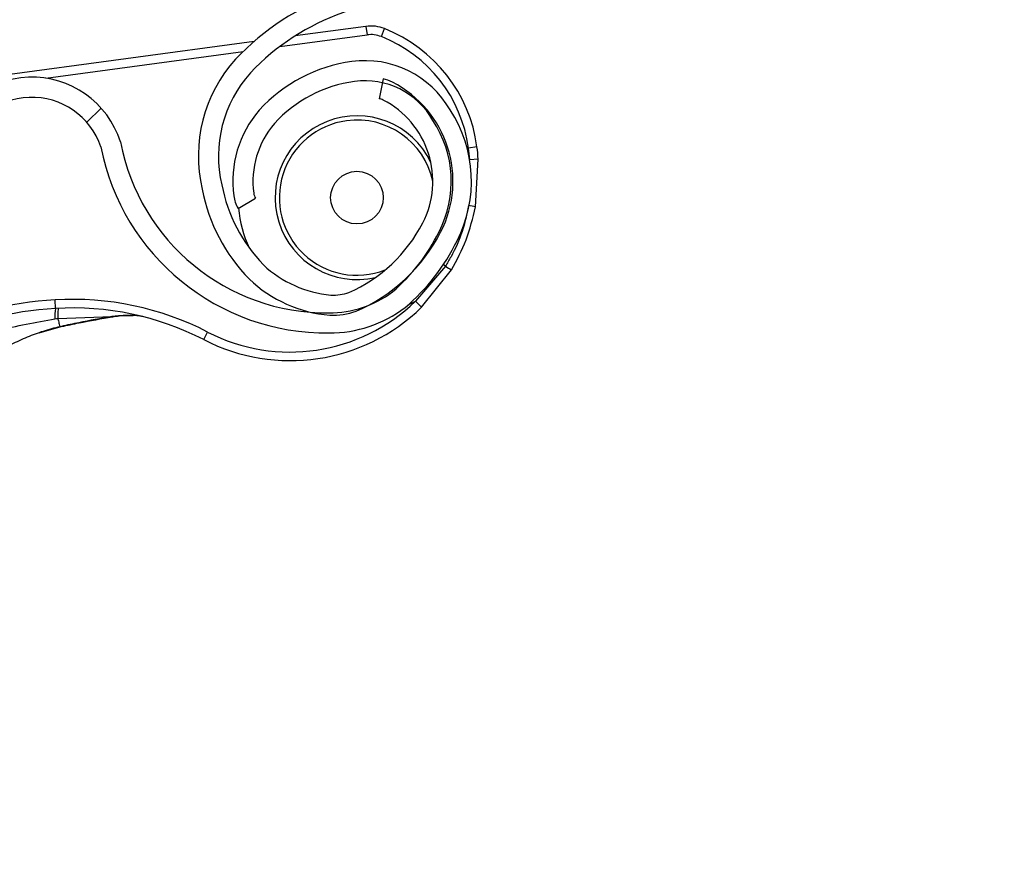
# Model space of a CAD drawing. Header units: inches. Extents: x 170 to 284, y 215 to 248.
# Tile 466 of 656: x 211.233 to 211.351, y 224.538 to 224.638. Entities that reach past the tile are written whole.
import ezdxf

# ---------------------------------------------------------------- set-up
doc = ezdxf.new("R2010")
doc.units = ezdxf.units.IN
doc.header["$LTSCALE"] = 0.25
doc.header["$MEASUREMENT"] = 0
doc.layers.add('RH FRONT OF HOOD', color=7, linetype='Continuous')
pattern_1 = [(45, (200.7563139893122, 218.4993357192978), (-0.03026527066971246, 0.03026527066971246), [])]

msp = doc.modelspace()

# ---------------------------------------------------------------- hatches: boundary and pattern name
at = {"layer": 'RH FRONT OF HOOD'}
h = msp.add_hatch(dxfattribs=at)
h.set_pattern_fill('ANSI31', color=256, scale=0.34241245, angle=2.8e-322, style=0)
h.set_pattern_definition([(45, (200.7896657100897, 218.4993357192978), (-0.03026527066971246, 0.03026527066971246), [])])
edge = h.paths.add_edge_path(flags=0)
edge.add_arc((211.0763061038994, 224.3915581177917), 0.021400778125, 89.9999999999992, 390.52248781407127, ccw=False)
edge.add_line((211.0763061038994, 224.4129588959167), (211.1490687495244, 224.4129588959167))
edge.add_arc((211.1490687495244, 224.8238538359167), 0.4108949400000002, 270, 450.0000000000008)
edge.add_line((211.1490687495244, 225.2347487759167), (210.6654111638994, 225.2347487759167))
edge.add_arc((210.6654111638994, 225.2390289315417), 0.004280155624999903, 180.0000000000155, 269.9999999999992, ccw=False)
edge.add_line((210.6611310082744, 225.2390289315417), (210.6611310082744, 225.2818304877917))
edge.add_arc((210.6654111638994, 225.2818304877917), 0.004280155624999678, 360, 540, ccw=False)
edge.add_line((210.6696913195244, 225.2818304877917), (210.6696913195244, 225.2390289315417))
edge.add_line((210.6696913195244, 225.2390289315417), (210.6664589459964, 225.2390289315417))
edge.add_line((210.6664589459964, 225.2390289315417), (210.6664589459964, 225.2818304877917))
edge.add_arc((210.6654111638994, 225.2818304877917), 0.001047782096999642, 360, 540.0000000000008)
edge.add_line((210.6643633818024, 225.2818304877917), (210.6643633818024, 225.2390289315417))
edge.add_arc((210.6654111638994, 225.2390289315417), 0.001047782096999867, 180, 270)
edge.add_line((210.6654111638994, 225.2379811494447), (211.1490687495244, 225.2379811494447))
edge.add_arc((211.1490687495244, 224.8238538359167), 0.4141273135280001, 269.9999999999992, 450, ccw=False)
edge.add_line((211.1490687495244, 224.4097265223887), (211.0763061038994, 224.4097265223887))
edge.add_arc((211.0763061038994, 224.3915581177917), 0.018168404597, 450.0000000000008, 750.5224878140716)
edge.add_arc((211.0910543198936, 224.4002532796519), 0.001047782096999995, 390.5224878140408, 495.0000000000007)
edge.add_line((211.0903134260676, 224.4009941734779), (211.0816182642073, 224.3922990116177))
edge.add_line((211.0816182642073, 224.3922990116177), (211.0793326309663, 224.3945846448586))
edge.add_line((211.0793326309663, 224.3945846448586), (211.0880277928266, 224.4032798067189))
edge.add_arc((211.0910543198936, 224.4002532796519), 0.004280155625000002, 390.522487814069, 495.0000000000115, ccw=False)
h = msp.add_hatch(dxfattribs=at)
h.set_pattern_fill('ANSI31', color=256, scale=0.34241245, style=0)
h.set_pattern_definition(pattern_1)
edge = h.paths.add_edge_path(flags=0)
edge.add_line((211.1157170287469, 225.2304686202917), (210.7733045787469, 225.2304686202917))
edge.add_line((210.7733045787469, 225.2304686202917), (210.7733045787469, 225.2347487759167))
edge.add_line((210.7733045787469, 225.2347487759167), (211.1157170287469, 225.2347487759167))
edge.add_arc((211.1157170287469, 224.8238538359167), 0.4108949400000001, 269.9999999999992, 450, ccw=False)
edge.add_line((211.1157170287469, 224.4129588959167), (211.0429543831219, 224.4129588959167))
edge.add_line((211.0429543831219, 224.4129588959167), (211.0429543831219, 224.4172390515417))
edge.add_line((211.0429543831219, 224.4172390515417), (211.1157170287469, 224.4172390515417))
edge.add_arc((211.1157170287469, 224.8238538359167), 0.406614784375, 270, 450.0000000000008)
h = msp.add_hatch(dxfattribs=at)
h.set_pattern_fill('ANSI32', color=256, scale=0.34241245, angle=2.8e-322, style=0)
h.set_pattern_definition([(45, (200.7563139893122, 218.4993357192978), (-0.09079581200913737, 0.09079581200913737), []), (45, (200.8168445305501, 218.4993357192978), (-0.09079581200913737, 0.09079581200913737), [])])
edge = h.paths.add_edge_path(flags=0)
edge.add_arc((211.1157170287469, 224.8238538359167), 0.2182879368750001, 180, 540, ccw=False)
edge = h.paths.add_edge_path(flags=0)
edge.add_arc((211.1157170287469, 224.8238538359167), 0.2097276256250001, 180, 540, ccw=False)
h = msp.add_hatch(dxfattribs=at)
h.set_pattern_fill('ANSI31', color=256, scale=0.34241245, angle=2.8e-322, style=0)
h.set_pattern_definition(pattern_1)
edge = h.paths.add_edge_path(flags=0)
edge.add_line((211.3609718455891, 224.7916483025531), (211.3607622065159, 224.789243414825))
edge.add_arc((211.361120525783, 224.7933538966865), 0.004126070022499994, 242.80758111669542, 265.0180014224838, ccw=False)
edge.add_arc((211.3651888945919, 224.8012726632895), 0.01302879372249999, 194.2837484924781, 242.8075811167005, ccw=False)
edge.add_arc((211.3704051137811, 224.8021343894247), 0.01830194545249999, 152.8075811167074, 192.868954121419, ccw=False)
edge.add_arc((211.3645878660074, 224.8051230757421), 0.01176186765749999, 444.94843881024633, 512.8075811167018, ccw=False)
edge.add_arc((211.3651419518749, 224.8011812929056), 0.01566536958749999, 388.0646491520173, 448.23838092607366, ccw=False)
edge.add_arc((211.3567735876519, 224.7963571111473), 0.02532140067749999, 365.6618293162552, 388.7885144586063, ccw=False)
edge.add_arc((211.3669327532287, 224.7982979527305), 0.01504902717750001, 324.96329948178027, 362.12223075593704, ccw=False)
edge.add_arc((211.3564871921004, 224.8051658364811), 0.02754708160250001, 246.11608425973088, 325.7401548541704, ccw=False)
edge.add_arc((211.3428880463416, 224.7715778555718), 0.008748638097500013, 433.7662000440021, 580.7490133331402)
edge.add_arc((211.2967290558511, 224.7251915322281), 0.05672062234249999, 332.3782168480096, 405.81748085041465, ccw=False)
edge.add_arc((211.1553489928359, 224.7964800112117), 0.2150521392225, 316.23360868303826, 333.0136347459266, ccw=False)
edge.add_arc((211.2905326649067, 224.6683983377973), 0.02884824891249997, 257.9664245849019, 314.2213378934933, ccw=False)
edge.add_arc((211.2810172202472, 224.6119629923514), 0.0284373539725, 442.9281750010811, 496.5266487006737)
edge.add_arc((211.2715049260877, 224.6215465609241), 0.01494630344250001, 498.0990219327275, 553.3547732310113)
edge.add_arc((211.2753799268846, 224.6215960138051), 0.0187470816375, 190.765455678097, 224.2471970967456)
edge.add_arc((211.2711939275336, 224.618318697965), 0.0134739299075, 226.6851385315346, 265.0812268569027)
edge.add_arc((211.2702704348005, 224.6109014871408), 0.006011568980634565, 267.7901137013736, 288.5251547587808)
edge.add_arc((211.2648770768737, 224.6218335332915), 0.01816498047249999, 293.7068411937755, 332.8075811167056)
edge.add_arc((211.27130346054, 224.6185318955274), 0.01094007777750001, 332.8075811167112, 422.8075811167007)
edge.add_arc((211.2754500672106, 224.6266029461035), 0.001866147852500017, 422.8075811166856, 438.449827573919)
edge.add_line((211.2758237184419, 224.628431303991), (211.2763070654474, 224.6307964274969))
edge.add_arc((211.2754500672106, 224.6266029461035), 0.004280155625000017, 422.80758111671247, 438.44982757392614, ccw=False)
edge.add_arc((211.27130346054, 224.6185318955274), 0.01335408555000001, 332.80758111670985, 422.80758111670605, ccw=False)
edge.add_arc((211.2648770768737, 224.6218335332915), 0.020578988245, 293.418939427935, 332.8075811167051, ccw=False)
edge.add_arc((211.2702704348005, 224.6109014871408), 0.008425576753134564, 267.3852483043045, 289.30729203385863, ccw=False)
edge.add_arc((211.2711939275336, 224.618318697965), 0.01588793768, 226.4978833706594, 265.2781618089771, ccw=False)
edge.add_arc((211.2753799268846, 224.6215960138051), 0.02116108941, 190.9121118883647, 224.3847528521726, ccw=False)
edge.add_arc((211.2715049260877, 224.6215465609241), 0.01736031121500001, 137.9878292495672, 193.1734344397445, ccw=False)
edge.add_arc((211.2810172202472, 224.6119629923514), 0.030851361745, 442.72573840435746, 496.58711871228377, ccw=False)
edge.add_arc((211.2905326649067, 224.6683983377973), 0.02643424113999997, 257.7492906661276, 314.1311942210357)
edge.add_arc((211.1553489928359, 224.7964800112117), 0.21263813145, 316.245249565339, 333.0172706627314)
edge.add_arc((211.2967290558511, 224.7251915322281), 0.05430661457, 332.3642077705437, 405.9221159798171)
edge.add_arc((211.3428880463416, 224.7715778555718), 0.01116264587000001, 72.86862000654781, 221.3366683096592, ccw=False)
edge.add_arc((211.3564871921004, 224.8051658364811), 0.02513307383, 245.7789812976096, 325.7782389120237)
edge.add_arc((211.3669327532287, 224.7982979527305), 0.01263501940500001, 324.8906283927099, 361.7902779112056)
edge.add_arc((211.3567735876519, 224.7963571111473), 0.022907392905, 365.8518874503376, 388.8272963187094)
edge.add_arc((211.3651419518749, 224.8011812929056), 0.01325136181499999, 387.9998215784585, 448.5428308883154)
edge.add_arc((211.3645878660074, 224.8051230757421), 0.009347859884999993, 444.5301052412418, 512.8075811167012)
edge.add_arc((211.3704051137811, 224.8021343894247), 0.01588793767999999, 512.8075811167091, 552.7597599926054)
edge.add_arc((211.3651888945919, 224.8012726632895), 0.01061478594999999, 194.4420824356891, 242.8075811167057)
edge.add_arc((211.361120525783, 224.7933538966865), 0.001712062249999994, 242.8075811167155, 265.0180014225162)
h = msp.add_hatch(dxfattribs=at)
h.set_pattern_fill('ANSI31', color=256, scale=0.34241245, angle=2.8e-322, style=0)
h.set_pattern_definition(pattern_1)
edge = h.paths.add_edge_path(flags=0)
edge.add_arc((211.2624806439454, 224.6173417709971), 0.001712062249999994, 187.6823523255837, 209.892772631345)
edge.add_line((211.2609963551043, 224.6164885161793), (211.2589035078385, 224.6152854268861))
edge.add_arc((211.2624806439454, 224.6173417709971), 0.004126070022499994, 187.6823523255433, 209.8927726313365, ccw=False)
edge.add_arc((211.2713034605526, 224.6185318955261), 0.01302879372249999, 139.1585197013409, 187.6823523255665, ccw=False)
edge.add_arc((211.2749929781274, 224.6147452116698), 0.01830194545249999, 457.6823523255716, 497.7437253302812, ccw=False)
edge.add_arc((211.2741186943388, 224.6212265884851), 0.01176186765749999, 389.82321001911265, 457.68235232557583, ccw=False)
edge.add_arc((211.2712016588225, 224.61851816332), 0.01566536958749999, 332.9394203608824, 393.1131521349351, ccw=False)
edge.add_arc((211.2624589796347, 224.6226252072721), 0.02532140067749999, 310.5366005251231, 333.66328566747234, ccw=False)
edge.add_arc((211.269860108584, 224.6154003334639), 0.01504902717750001, 269.83807069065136, 306.9970019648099, ccw=False)
edge.add_arc((211.2695219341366, 224.6278968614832), 0.02754708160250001, 190.990855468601, 270.614926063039, ccw=False)
edge.add_arc((211.2341904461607, 224.6198485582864), 0.008748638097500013, 378.6409712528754, 525.6237845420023)
edge.add_arc((211.169741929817, 224.6311945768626), 0.05672062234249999, 277.25298805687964, 350.69225205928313, ccw=False)
edge.add_arc((211.1473883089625, 224.7879449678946), 0.2150521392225, 261.1083798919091, 277.88840595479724, ccw=False)
edge.add_arc((211.1196055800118, 224.6038046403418), 0.02884824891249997, 202.8411957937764, 259.0961091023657, ccw=False)
edge.add_arc((211.0678650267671, 224.579342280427), 0.0284373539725, 387.8029462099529, 441.4014199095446)
edge.add_arc((211.0702884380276, 224.5926259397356), 0.01494630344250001, 442.9737931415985, 498.2295444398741)
edge.add_arc((211.0725446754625, 224.5894751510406), 0.0187470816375, 495.64022688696, 529.1219683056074)
edge.add_arc((211.0674624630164, 224.5910354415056), 0.0134739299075, 531.5599097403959, 569.9559980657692)
edge.add_arc((211.0608493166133, 224.5875520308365), 0.006011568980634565, 212.6648849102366, 233.3999259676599)
edge.add_arc((211.0667341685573, 224.5982275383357), 0.01816498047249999, 238.5816124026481, 277.6823523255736)
edge.add_arc((211.0677000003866, 224.5910674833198), 0.01094007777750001, 277.6823523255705, 367.682352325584)
edge.add_arc((211.0766924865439, 224.5922804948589), 0.001866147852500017, 367.6823523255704, 383.3245987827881)
edge.add_line((211.0784061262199, 224.5930193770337), (211.0806228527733, 224.5939751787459))
edge.add_arc((211.0766924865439, 224.5922804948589), 0.004280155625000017, 367.68235232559, 383.3245987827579, ccw=False)
edge.add_arc((211.0677000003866, 224.5910674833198), 0.01335408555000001, 277.68235232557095, 367.6823523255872, ccw=False)
edge.add_arc((211.0667341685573, 224.5982275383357), 0.020578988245, 238.2937106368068, 277.6823523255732, ccw=False)
edge.add_arc((211.0608493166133, 224.5875520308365), 0.008425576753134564, 212.2600195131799, 234.1820632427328, ccw=False)
edge.add_arc((211.0674624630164, 224.5910354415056), 0.01588793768, 171.3726545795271, 210.1529330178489, ccw=False)
edge.add_arc((211.0725446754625, 224.5894751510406), 0.02116108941, 495.78688309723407, 529.2595240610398, ccw=False)
edge.add_arc((211.0702884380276, 224.5926259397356), 0.01736031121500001, 442.8626004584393, 498.0482056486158, ccw=False)
edge.add_arc((211.0678650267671, 224.579342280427), 0.030851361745, 387.6005096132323, 441.4618899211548, ccw=False)
edge.add_arc((211.1196055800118, 224.6038046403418), 0.02643424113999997, 202.6240618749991, 259.0059654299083)
edge.add_arc((211.1473883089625, 224.7879449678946), 0.21263813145, 261.1200207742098, 277.8920418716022)
edge.add_arc((211.169741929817, 224.6311945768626), 0.05430661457, 277.2389789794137, 350.7968871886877)
edge.add_arc((211.2341904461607, 224.6198485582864), 0.01116264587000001, 377.74339121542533, 526.2114395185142, ccw=False)
edge.add_arc((211.2695219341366, 224.6278968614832), 0.02513307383, 190.653752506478, 270.6530101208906)
edge.add_arc((211.269860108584, 224.6154003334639), 0.01263501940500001, 269.7653996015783, 306.6650491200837)
edge.add_arc((211.2624589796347, 224.6226252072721), 0.022907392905, 310.726658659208, 333.7020675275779)
edge.add_arc((211.2712016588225, 224.61851816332), 0.01325136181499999, 332.8745927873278, 393.4176020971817)
edge.add_arc((211.2741186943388, 224.6212265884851), 0.009347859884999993, 389.4048764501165, 457.6823523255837)
edge.add_arc((211.2749929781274, 224.6147452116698), 0.01588793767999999, 457.6823523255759, 497.6345312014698)
edge.add_arc((211.2713034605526, 224.6185318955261), 0.01061478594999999, 499.3168536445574, 547.6823523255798)

# ---------------------------------------------------------------- linework, layer by layer
for p, q in [((211.2742219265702, 224.6370986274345), (211.2657525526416, 224.6359561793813)), ((211.2742219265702, 224.6370986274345), (211.2743592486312, 224.6360806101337)), ((211.2638968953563, 224.6346693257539), (211.2743592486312, 224.6360806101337)), ((211.2760802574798, 224.6358697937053), (211.2764592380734, 224.6368245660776)), ((211.2608290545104, 224.6352920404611), (211.215401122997, 224.6291641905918)), ((211.2358539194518, 224.6308865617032), (211.2595048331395, 224.6340768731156)), ((211.2763070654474, 224.6307964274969), (211.2758237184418, 224.628431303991)), ((211.2875358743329, 224.6226554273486), (211.286517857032, 224.6225181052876)), ((211.2876853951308, 224.6211858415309), (211.2866605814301, 224.6211153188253)), ((211.2873480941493, 224.6154506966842), (211.2876853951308, 224.6211858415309)), ((211.2589035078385, 224.6152854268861), (211.2609963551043, 224.6164885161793)), ((211.2837468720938, 224.6083444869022), (211.2801806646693, 224.6041710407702)), ((211.2808969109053, 224.6034346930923), (211.2844725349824, 224.6079314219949)), ((211.2837468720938, 224.6083444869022), (211.2834991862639, 224.6085368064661)), ((211.2370399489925, 224.6032869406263), (211.2369780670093, 224.6043123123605)), ((211.2792893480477, 224.603706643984), (211.2801806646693, 224.6041710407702)), ((211.2808969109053, 224.6034346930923), (211.2801806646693, 224.6041710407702)), ((211.2373015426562, 224.6020894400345), (211.2437646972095, 224.6023052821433)), ((211.2350764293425, 224.6003685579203), (211.2375835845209, 224.6010748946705)), ((211.2377289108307, 224.6011368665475), (211.2375649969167, 224.6011006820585)), ((211.2547875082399, 224.5995455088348), (211.2552580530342, 224.6004586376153))]:
    msp.add_line(p, q, dxfattribs=at)
at = {"layer": 'RH FRONT OF HOOD', "flags": 128}
msp.add_lwpolyline([(211.2438372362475, 224.6022812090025), (211.2438334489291, 224.6022526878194), (211.2438277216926, 224.6022327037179), (211.2438202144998, 224.6022218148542), (211.2438111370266, 224.6022203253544), (211.243800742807, 224.6022282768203), (211.2437893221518, 224.6022454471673), (211.2437771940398, 224.6022713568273), (211.2437646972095, 224.6023052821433)], dxfattribs=at)
at = {"layer": 'RH FRONT OF HOOD'}
for centre, radius in [((211.1157170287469, 224.8238538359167), 0.218287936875), ((211.1157170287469, 224.8238538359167), 0.2097276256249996), ((211.1157170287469, 224.8238538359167), 0.20865758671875), ((211.2731542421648, 224.6165693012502), 0.003155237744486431)]:
    msp.add_circle(centre, radius, dxfattribs=at)
for centre, radius, start, end in [((211.1157170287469, 224.8238538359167), 0.4141273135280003, 270, 90), ((211.1157170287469, 224.8238538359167), 0.4108949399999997, 270, 90), ((211.1157170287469, 224.8238538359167), 0.406614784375, 270, 90), ((211.2810172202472, 224.6119629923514), 0.03085136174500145, 82.72573840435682, 136.5871187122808), ((211.2810172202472, 224.6119629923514), 0.02843735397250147, 82.92817500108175, 136.5266487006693), ((211.2748169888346, 224.6326872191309), 0.004451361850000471, 68.35024215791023, 97.68235232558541), ((211.2748169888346, 224.6326872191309), 0.003424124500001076, 68.35024215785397, 97.68235232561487), ((211.2698902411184, 224.6202751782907), 0.01677821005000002, 7.682352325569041, 68.35024215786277), ((211.2698902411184, 224.6202751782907), 0.0178054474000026, 7.682352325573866, 68.35024215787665), ((211.2715049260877, 224.6215465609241), 0.01736031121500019, 137.9878292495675, 193.1734344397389), ((211.2749929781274, 224.6147452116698), 0.01830194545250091, 97.68235232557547, 137.7437253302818), ((211.2741186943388, 224.6212265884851), 0.01176186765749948, 29.82321001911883, 97.68235232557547), ((211.2341904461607, 224.6198485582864), 0.01116264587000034, 17.74339121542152, 166.2114395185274), ((211.2715049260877, 224.6215465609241), 0.01494630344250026, 138.0990219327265, 193.3547732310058), ((211.2749929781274, 224.6147452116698), 0.01588793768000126, 97.68235232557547, 137.6345312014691), ((211.2741186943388, 224.6212265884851), 0.00934785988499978, 29.40487645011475, 97.68235232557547), ((211.2754500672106, 224.6266029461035), 0.004280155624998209, 62.80758111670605, 78.44982757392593), ((211.27130346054, 224.6185318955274), 0.01335408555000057, 332.8075811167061, 62.80758111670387), ((211.2341904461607, 224.6198485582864), 0.008748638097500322, 18.64097125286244, 165.6237845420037), ((211.2754500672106, 224.6266029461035), 0.001866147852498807, 62.80758111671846, 78.44982757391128), ((211.27130346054, 224.6185318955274), 0.01094007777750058, 332.8075811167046, 62.80758111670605), ((211.2713034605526, 224.6185318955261), 0.01302879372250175, 139.1585197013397, 187.6823523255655), ((211.2731542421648, 224.6165693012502), 0.00981035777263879, 25.53780638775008, 283.1385793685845), ((211.2712016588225, 224.61851816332), 0.01566536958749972, 332.939420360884, 33.11315213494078), ((211.2713034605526, 224.6185318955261), 0.01061478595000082, 139.3168536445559, 187.6823523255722), ((211.2731542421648, 224.6165693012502), 0.009303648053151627, 97.68235232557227, 291.2875775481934), ((211.2731542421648, 224.6165693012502), 0.009303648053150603, 12.32358003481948, 97.68235232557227), ((211.2712016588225, 224.61851816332), 0.01325136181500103, 332.8745927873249, 33.41760209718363), ((211.2695219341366, 224.6278968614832), 0.02513307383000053, 190.6537525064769, 270.6530101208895), ((211.2695219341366, 224.6278968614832), 0.02754708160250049, 190.9908554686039, 270.6149260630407), ((211.2651394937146, 224.6196343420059), 0.02157198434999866, 3.936611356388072, 7.682352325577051), ((211.2651394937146, 224.6196343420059), 0.02259922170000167, 3.9366113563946, 7.682352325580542), ((211.2753799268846, 224.6215960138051), 0.01874708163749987, 190.7654556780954, 224.2471970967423), ((211.2753799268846, 224.6215960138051), 0.02116108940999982, 190.9121118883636, 224.3847528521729), ((211.2624806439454, 224.6173417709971), 0.001712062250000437, 187.6823523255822, 209.8927726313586), ((211.2624806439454, 224.6173417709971), 0.004126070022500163, 187.6823523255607, 209.8927726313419), ((211.2731542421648, 224.6165693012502), 0.01425087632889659, 185.0412488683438, 205.0573354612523), ((211.2850980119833, 224.607024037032), 0.008721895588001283, 75.04971253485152, 80.53702014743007), ((211.2648770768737, 224.6218335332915), 0.01816498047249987, 293.706841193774, 332.8075811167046), ((211.2648770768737, 224.6218335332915), 0.02057898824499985, 293.418939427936, 332.8075811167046), ((211.2624589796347, 224.6226252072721), 0.02290739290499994, 310.7266586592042, 333.702067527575), ((211.2624589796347, 224.6226252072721), 0.02532140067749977, 310.536600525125, 333.6632856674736), ((211.2711939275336, 224.618318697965), 0.01347392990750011, 226.6851385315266, 265.0812268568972), ((211.2884194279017, 224.6157091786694), 0.008721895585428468, 237.6067651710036, 243.0940727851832), ((211.2711939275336, 224.618318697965), 0.01588793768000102, 226.4978833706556, 265.2781618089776), ((211.269860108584, 224.6154003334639), 0.01263501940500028, 269.7653996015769, 306.66504912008), ((211.2702704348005, 224.6109014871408), 0.006011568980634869, 267.7901137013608, 288.5251547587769), ((211.2396389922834, 224.5602213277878), 0.0441712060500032, 93.4536560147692, 114.6308198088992), ((211.2391026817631, 224.5691078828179), 0.03526848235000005, 62.73747602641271, 93.4536560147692), ((211.2651394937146, 224.6196343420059), 0.02157198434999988, 242.7374760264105, 314.2071739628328), ((211.2396389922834, 224.5602213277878), 0.04314396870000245, 93.4536560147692, 114.6308198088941), ((211.2404406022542, 224.6024552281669), 0.003500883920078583, 166.25671014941, 186.7249703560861), ((211.2391026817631, 224.5691078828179), 0.03424124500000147, 62.73747602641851, 93.45365601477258), ((211.2651394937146, 224.6196343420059), 0.02259922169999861, 242.7374760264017, 314.2071739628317), ((211.269860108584, 224.6154003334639), 0.01504902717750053, 269.8380706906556, 306.9970019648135), ((211.2702704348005, 224.6109014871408), 0.008425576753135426, 267.3852483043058, 289.3072920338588), ((211.2379038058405, 224.6011702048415), 0.0001780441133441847, 190.7921879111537, 207.7531162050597), ((211.2377146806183, 224.6010975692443), 3.319259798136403e-05, 341.9712843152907, 19.96976039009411)]:
    msp.add_arc(centre, radius, start, end, dxfattribs=at)
for points, knots in [([(211.2865319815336, 224.6156272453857), (211.2863066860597, 224.6145791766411), (211.285849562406, 224.6124526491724), (211.2847776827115, 224.6100426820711), (211.2839766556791, 224.6087230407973), (211.2837468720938, 224.6083444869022)], [0, 0, 0, 0, 0.4093476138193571, 0.8305647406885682, 0.9999999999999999, 0.9999999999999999, 0.9999999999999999, 0.9999999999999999]), ([(211.2844725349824, 224.6079314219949), (211.2851107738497, 224.6091000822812), (211.2864084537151, 224.6114762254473), (211.2870314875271, 224.6141115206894), (211.2873480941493, 224.6154506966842)], [0, 0, 0, 0, 0.4918307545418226, 1, 1, 1, 1]), ([(211.2237973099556, 224.5981570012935), (211.2237973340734, 224.5981570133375), (211.2243118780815, 224.5984139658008), (211.2263613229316, 224.5993700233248), (211.2306967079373, 224.6009507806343), (211.2346623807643, 224.6016433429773), (211.2369638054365, 224.6020452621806)], [0, 0, 0, 0, 5.86976497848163e-06, 0.1252288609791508, 0.49233838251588, 0.9999999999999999, 0.9999999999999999, 0.9999999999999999, 0.9999999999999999]), ([(211.2369638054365, 224.6020452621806), (211.2370763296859, 224.6020602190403), (211.2371888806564, 224.6020751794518), (211.2373015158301, 224.6020894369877), (211.2373015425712, 224.6020894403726)], [0, 0, 0, 0, 0.9997625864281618, 1, 1, 1, 1]), ([(211.2373015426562, 224.6020894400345), (211.2373149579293, 224.6020362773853), (211.2373769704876, 224.6017905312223), (211.2374700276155, 224.6014350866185), (211.2375363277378, 224.6012016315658), (211.2375649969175, 224.6011006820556)], [0, 0, 0, 0, 0.1354579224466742, 0.6261588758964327, 1, 1, 1, 1]), ([(211.2437646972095, 224.6023052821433), (211.2424538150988, 224.6020746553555), (211.2404464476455, 224.601721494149), (211.2384289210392, 224.6012874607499), (211.2377289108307, 224.6011368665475)], [0, 0, 0, 0, 0.6530354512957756, 1, 1, 1, 1]), ([(211.237745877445, 224.6011089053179), (211.238452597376, 224.60126440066), (211.240483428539, 224.6017112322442), (211.2425135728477, 224.6020562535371), (211.2438372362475, 224.6022812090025)], [0, 0, 0, 0, 0.3479954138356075, 1, 1, 1, 1]), ([(211.2474945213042, 224.6023048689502), (211.2472593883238, 224.6023454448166), (211.2463929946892, 224.6024949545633), (211.2450498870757, 224.6024473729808), (211.2440365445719, 224.6023353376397), (211.2437646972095, 224.6023052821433)], [0, 0, 0, 0, 0.2141804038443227, 0.7891897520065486, 1, 1, 1, 1]), ([(211.2438372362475, 224.6022812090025), (211.2441149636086, 224.6023240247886), (211.2449708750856, 224.6024559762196), (211.2457931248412, 224.6024455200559), (211.2463485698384, 224.602438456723)], [0, 0, 0, 0, 0.3244814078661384, 0.9999999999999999, 0.9999999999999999, 0.9999999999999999, 0.9999999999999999]), ([(211.2375649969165, 224.6011006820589), (211.2368875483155, 224.6009272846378), (211.2355483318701, 224.6005845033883), (211.2335979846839, 224.5998422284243), (211.2314659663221, 224.5988637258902), (211.2290207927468, 224.5975124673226), (211.2273170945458, 224.5964104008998), (211.2263890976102, 224.5958101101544)], [0, 0, 0, 0, 0.1627420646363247, 0.3217171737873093, 0.4905672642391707, 0.7225142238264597, 0.9999999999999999, 0.9999999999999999, 0.9999999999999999, 0.9999999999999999]), ([(211.2375835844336, 224.6010748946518), (211.2375842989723, 224.6010670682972), (211.2375857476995, 224.6010512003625), (211.2375826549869, 224.6010499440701), (211.2375760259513, 224.6010646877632), (211.2375686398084, 224.6010887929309), (211.2375649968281, 224.601100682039)], [0, 0, 0, 0, 0.246609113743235, 0.5000000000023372, 0.7533908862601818, 1, 1, 1, 1])]:
    msp.add_open_spline(points, degree=3, knots=knots, dxfattribs=at)
msp.add_open_spline([(211.237404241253, 224.6033069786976), (211.237388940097, 224.6032903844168), (211.2373583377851, 224.6032571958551), (211.2373257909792, 224.6030017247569), (211.2373045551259, 224.6026195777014), (211.2373025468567, 224.602266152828), (211.2373015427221, 224.6020894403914)], degree=3, dxfattribs=at)

doc.saveas('drawing.dxf')
